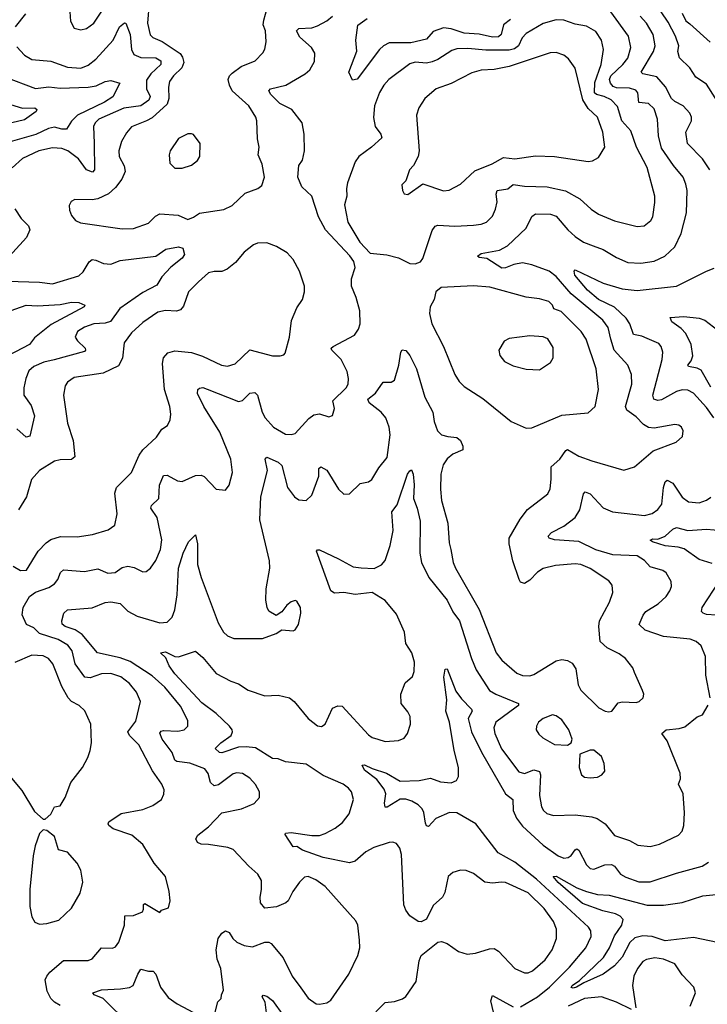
# Model space of a CAD drawing. Extents: x 2143765 to 2212931, y 878955 to 1017455.
# Tile 268 of 309: x 2151780 to 2155439, y 993774 to 999014. Entities that reach past the tile are written whole.
import ezdxf

# ---------------------------------------------------------------- set-up
doc = ezdxf.new("R2010")
doc.units = 0

msp = doc.modelspace()

# ---------------------------------------------------------------- linework, layer by layer
at = {"layer": '0CON20XD'}
for points in [[(2152469.7, 999105), (2152459.4, 998995), (2152475, 998932.5), (2152488, 998918), (2152538.2, 998898.2), (2152633.5, 998833.5), (2152646, 998815), (2152653.4, 998785), (2152643.1, 998756.9), (2152598.8, 998715), (2152577.3, 998685), (2152571.2, 998655), (2152574.1, 998595), (2152565.2, 998564.8), (2152485, 998490.7), (2152455.4, 998475.4), (2152375, 998443.5), (2152347.9, 998412.1), (2152321.5, 998365), (2152308.2, 998315), (2152308.5, 998285), (2152336.2, 998236.2), (2152340.7, 998205), (2152323.2, 998165), (2152290.1, 998119.9), (2152252.3, 998087.7), (2152195, 998060.5), (2152165, 998054.4), (2152073.9, 998056.1), (2152054.1, 998045.9), (2152043.8, 998025), (2152045, 998000), (2152055, 997972.5), (2152077.5, 997945), (2152102.7, 997932.7), (2152325, 997900.5)], [(2151811.2, 999045), (2151755.6, 998975)], [(2152047.5, 999055), (2152050, 999005), (2152069.3, 998969.3), (2152105, 998960), (2152135, 998965.8), (2152174.4, 998995), (2152235.3, 999084.7)], [(2152325, 997900.5), (2152385, 997903.3), (2152465, 997930.6), (2152502.4, 997967.6), (2152525, 997980.3), (2152623.8, 997973.8), (2152675, 997951.1), (2152705, 997962.3), (2152736.6, 997983.4), (2152866.4, 998003.6), (2152911.2, 998025), (2152979.1, 998090.9), (2153047.5, 998115), (2153068.8, 998131.2), (2153082, 998175), (2153070.8, 998245), (2153048.1, 998295), (2153054.4, 998335), (2153045, 998380), (2153041.4, 998475), (2153035.7, 998495), (2153000, 998555), (2152911.1, 998635), (2152895.5, 998665), (2152890, 998695), (2152896.9, 998715), (2152910.8, 998729.2), (2152958.8, 998765), (2153032, 998795), (2153073.2, 998836.8), (2153083.8, 998856.2), (2153092.1, 998895), (2153088, 998955), (2153075.4, 998985.4), (2153079, 999011), (2153096.2, 999075)], [(2154926.1, 997313.9), (2154910.4, 997375), (2154883.1, 997415), (2154714.3, 997554.3), (2154635, 997646.8), (2154597.8, 997675), (2154505, 997709.1), (2154455, 997720), (2154409.5, 997710.5), (2154365, 997692.7), (2154345, 997692.3), (2154265, 997742.7), (2154225, 997748.8), (2154216.7, 997755), (2154235, 997768.6), (2154333, 997787), (2154375, 997809.6), (2154475.3, 997904.7), (2154505, 997966.2), (2154525, 997980), (2154605, 997979.1), (2154635, 997968.9), (2154696.4, 997895), (2154735, 997859.6), (2154779.8, 997829.8), (2154830.4, 997810.4), (2154885, 997791.1), (2154955, 997747.9), (2155015, 997721.1), (2155085, 997718.2), (2155155, 997728), (2155211.9, 997755), (2155266.4, 997805), (2155300, 997875), (2155327.5, 997985), (2155330.7, 998105), (2155325, 998138.8), (2155310, 998175), (2155258, 998238), (2155195, 998330.8), (2155178.2, 998395), (2155173.2, 998485), (2155155, 998540), (2155125, 998568), (2155075, 998572.2), (2155069.6, 998625), (2155059, 998639), (2155025, 998648.9), (2154955, 998650.8), (2154938, 998658), (2154922.7, 998675), (2154918.8, 998695), (2154925.2, 998715), (2154988.8, 998775), (2155015, 998808.1), (2155031.1, 998865), (2155019.6, 998925), (2154925.9, 999055)], [(2155538.5, 998505), (2155435, 998671.1), (2155377, 998707), (2155345, 998757.1), (2155290.6, 998810.6), (2155280.9, 998845), (2155287.5, 998875), (2155269.6, 998925), (2155230.8, 999000.8), (2155193.6, 999055)], [(2155305, 999047.8), (2155325, 999008), (2155345, 998990.8), (2155453.5, 998893.5)], [(2151765, 998869.2), (2151805.3, 998825.3), (2151845, 998801.1), (2151945, 998793.6), (2152035, 998761.2), (2152105, 998755.4), (2152145, 998770.9), (2152185, 998803.1), (2152277.5, 998905), (2152311.8, 998975), (2152336.8, 998996.8), (2152345.5, 998995), (2152368.6, 998935), (2152375.3, 998855), (2152387.7, 998827.7), (2152425, 998811.9), (2152505, 998811.2), (2152531.8, 998795), (2152530.7, 998775), (2152477.9, 998725), (2152455, 998692.5), (2152455.3, 998645), (2152474.7, 998605), (2152468, 998585), (2152425, 998554.8), (2152335, 998543), (2152201.2, 998485), (2152181.8, 998465), (2152173.3, 998445), (2152176.4, 998356.4), (2152177.3, 998215), (2152167.8, 998202.2), (2152135, 998214.6), (2152092.5, 998272.5), (2152036.7, 998315), (2152005, 998328), (2151955, 998332.5), (2151882, 998315), (2151794.2, 998275), (2151739.2, 998225)], [(2151995, 993768.9), (2151964.6, 993785), (2151946, 993806), (2151926.8, 993845), (2151915.9, 993904.1), (2151923.9, 993925), (2151940.9, 993945), (2152012.8, 994007.2), (2152145, 994008.2), (2152165, 994015.6), (2152215, 994075.7), (2152273.2, 994073.2), (2152289.6, 994080.4), (2152306.7, 994105), (2152338.1, 994195), (2152338.8, 994245), (2152385, 994247.1), (2152433.2, 994266.8), (2152439.5, 994280.5), (2152438.8, 994305), (2152445, 994310), (2152525, 994263.3), (2152533.9, 994276.1), (2152571.7, 994288.3), (2152581.2, 994325), (2152575.8, 994375), (2152556, 994455), (2152496, 994525), (2152435.7, 994625), (2152375.8, 994675), (2152277.8, 994707.8), (2152254, 994725), (2152251.2, 994735), (2152254.4, 994745.6), (2152320.4, 994789.6), (2152435, 994811.5), (2152488.3, 994831.7), (2152533.8, 994865), (2152547.3, 994892.7), (2152548, 994915), (2152537.1, 994945), (2152487.4, 995017.4), (2152414.4, 995155), (2152395.2, 995175.2), (2152363.5, 995205), (2152355.5, 995225), (2152398.3, 995281.7), (2152422.2, 995385), (2152402.2, 995435), (2152365, 995480.6), (2152317.3, 995517.3), (2152265, 995534.6), (2152215, 995532.5), (2152155, 995510.8), (2152125.9, 995515.9), (2152075.7, 995585.7), (2152059.4, 995655), (2152036.6, 995685), (2151985, 995716.3), (2151885, 995747.2), (2151855, 995778.2), (2151816, 995796), (2151793.8, 995846.2), (2151797.9, 995885), (2151831.8, 995945), (2151865, 995967.3), (2151935, 995992.8), (2151965, 996011.5), (2151983.1, 996035), (2151997.3, 996072.7), (2152013.3, 996086.7), (2152125, 996077.3), (2152195, 996091.1), (2152249.1, 996069.1), (2152287.3, 996072.7), (2152325, 996098.7), (2152355, 996105.9), (2152388.9, 996098.9), (2152435, 996075.7), (2152452.9, 996077.1), (2152475.5, 996094.5), (2152505, 996136), (2152529.1, 996195), (2152535.5, 996245.5), (2152511.5, 996365), (2152476.9, 996415), (2152481.9, 996428.1), (2152520, 996465), (2152523.2, 996536.8), (2152545, 996587.5), (2152565, 996590), (2152619.8, 996559.8), (2152645, 996556.7), (2152715, 996588.9), (2152745, 996590.6), (2152762.1, 996582.1), (2152825, 996516.2), (2152875, 996510), (2152895, 996536.7), (2152913.1, 996605), (2152903.3, 996675), (2152845, 996818.9), (2152760.4, 996955), (2152725.6, 997025), (2152728, 997045), (2152737, 997053), (2152755, 997055.6), (2152777.4, 997047.4), (2152945, 996981.2), (2152965, 996986.7), (2153005, 997026.7), (2153030.3, 997030.3), (2153045.5, 997015), (2153070, 996925), (2153085.6, 996895), (2153130, 996845), (2153195, 996808.1), (2153225, 996805.7), (2153245, 996812.5), (2153318.8, 996891.2), (2153345, 996910.6), (2153375.6, 996915.6), (2153425, 996901.2), (2153445, 996907.5), (2153455.7, 996944.3), (2153446.5, 996985), (2153516.9, 997055), (2153526.9, 997075), (2153530, 997105), (2153522, 997142), (2153490, 997205), (2153440, 997255), (2153438.1, 997265), (2153447.5, 997275), (2153561.2, 997335), (2153582.7, 997367.3), (2153592, 997395), (2153588.9, 997465), (2153570.4, 997535), (2153545.4, 997595), (2153544.6, 997635), (2153565.7, 997695), (2153557.1, 997727.1), (2153536.7, 997756.7), (2153407.5, 997895), (2153369.4, 997965), (2153334.5, 998074.5), (2153281.2, 998125), (2153259.2, 998175), (2153265, 998237.5), (2153284.4, 998265.6), (2153295.6, 998315), (2153294.4, 998405), (2153283.1, 998465), (2153228.1, 998535), (2153165, 998568.2), (2153115.6, 998615), (2153105.8, 998635), (2153115, 998645.5), (2153195.7, 998665), (2153299.2, 998725), (2153323.8, 998746.2), (2153348.9, 998791.1), (2153349.5, 998835), (2153332.2, 998865), (2153270.1, 998920.1), (2153252.2, 998955), (2153265, 998967.1), (2153335, 998970.4), (2153365, 998980), (2153415, 999007.1), (2153445, 999032.9)], [(2153885, 997713.8), (2153912.5, 997725), (2153925, 997742.5), (2153975, 997891.2), (2153990.8, 997915), (2154005, 997920.5), (2154095, 997915.4), (2154195, 997920.7), (2154235, 997925.4), (2154264, 997936), (2154295, 997968.6), (2154311.8, 998005), (2154320, 998045), (2154315.4, 998085), (2154320, 998105), (2154376.4, 998113.6), (2154405, 998137.1), (2154465, 998128), (2154586.2, 998123.8), (2154683.6, 998103.6), (2154760.6, 998060.6), (2154820.8, 998005), (2154859.1, 997979.1), (2154945, 997943.8), (2155065, 997913.1), (2155103, 997917), (2155137.5, 997945), (2155148.1, 997965), (2155160.2, 998040.2), (2155159.6, 998075), (2155117.7, 998227.7), (2155061.5, 998335), (2155032.1, 998422.1), (2154984, 998475), (2154961.4, 998551.4), (2154926.3, 998586.3), (2154890.5, 998605), (2154849.1, 998615), (2154839.1, 998625), (2154840.8, 998679.2), (2154873.7, 998775), (2154885.4, 998855), (2154876.2, 998905), (2154845, 998951.1), (2154795, 998979.2), (2154735, 998990), (2154675, 999011.1), (2154635, 999013.1), (2154565, 998993.9), (2154475, 998940), (2154452.8, 998917.2), (2154433.1, 998875), (2154411.9, 998858.1), (2154385, 998851), (2154260.9, 998850.9), (2154165, 998860.7), (2154105, 998858.2), (2154079.6, 998850.4), (2154005, 998802), (2153975, 998789.1), (2153945, 998782.5), (2153885, 998787.1), (2153855, 998778.5), (2153744.4, 998695), (2153716.7, 998665), (2153695, 998626), (2153667.7, 998555), (2153663, 998493), (2153671.8, 998445), (2153701.4, 998405), (2153706.9, 998385), (2153652.5, 998335), (2153585, 998285.8), (2153565, 998258), (2153524.5, 998145), (2153518.8, 998115), (2153520.4, 998075), (2153507.6, 998027.6), (2153525.5, 997935.5), (2153589.7, 997829.7), (2153645, 997771.2), (2153733, 997763), (2153795, 997745.8), (2153855, 997716), (2153885, 997713.8)], [(2154390.9, 999015), (2154353.9, 998986.1), (2154341.8, 998935), (2154327.7, 998922.3), (2154295, 998920.3), (2154225, 998935.8), (2154145, 998941.6), (2154075, 998965.2), (2154035, 998969.5), (2153980.1, 998949.9), (2153945, 998910), (2153861.1, 998891.1), (2153745, 998890.9), (2153715, 998875.3), (2153694.1, 998855), (2153575, 998697.5), (2153551.2, 998691.2), (2153530.8, 998735), (2153573.2, 998846.8), (2153568.1, 998905), (2153579.5, 998985), (2153629.5, 999020.5)], [(2155451.8, 998215), (2155413.4, 998273.4), (2155333.2, 998355), (2155324.6, 998415), (2155354.5, 998475), (2155354.5, 998495), (2155345, 998516), (2155309.4, 998555), (2155265, 998578.2), (2155247.5, 998595), (2155215.6, 998655.6), (2155169.1, 998709.1), (2155096, 998725), (2155085.8, 998735), (2155152.9, 998845), (2155161.3, 998875), (2155150.6, 998935), (2155114.2, 998995), (2155081.9, 999031.9)], [(2153845, 998083.3), (2153925, 998140), (2154035, 998103.1), (2154065, 998105.7), (2154125, 998137.5), (2154201.5, 998208.5), (2154293.5, 998246.5), (2154355, 998279.6), (2154415, 998273.8), (2154525, 998288.5), (2154625, 998286.4), (2154805, 998259.4), (2154827.4, 998262.6), (2154860, 998280), (2154893.1, 998335), (2154882.1, 998415), (2154854.6, 998494.6), (2154805, 998541.1), (2154776.4, 998586.4), (2154735.3, 998755.3), (2154699.2, 998805), (2154675, 998824.3), (2154635, 998838.5), (2154603.1, 998836.9), (2154385, 998765.3), (2154305, 998748.4), (2154235, 998744.6), (2154185, 998730.4), (2154076, 998674), (2153996, 998645), (2153935.5, 998594.5), (2153904.4, 998545), (2153891.1, 998505), (2153905.6, 998315), (2153899.4, 998285), (2153875, 998238), (2153854.3, 998215), (2153834.1, 998155.9), (2153812.5, 998135), (2153816.2, 998105), (2153825, 998087.5), (2153845, 998083.3)], [(2151695, 998711.5), (2151865, 998647.2), (2151935, 998656.5), (2151995, 998648.4), (2152145, 998654.1), (2152187.8, 998662.2), (2152235, 998684.3), (2152265, 998690), (2152313.3, 998675), (2152275, 998603.4), (2152231.8, 998575), (2152086.9, 998505), (2152055, 998473.3), (2152029.2, 998430.7), (2152005, 998430.3), (2151965, 998441.4), (2151933.8, 998433.8), (2151866.5, 998403.5), (2151615, 998332.5)], [(2151685, 998577.3), (2151795, 998542.7), (2151860, 998545), (2151872, 998535), (2151867.5, 998525), (2151805, 998480), (2151495, 998408.1)], [(2152605, 998223.3), (2152645, 998224), (2152695, 998238.8), (2152726.7, 998265), (2152738.8, 998285), (2152740, 998355), (2152705, 998402.5), (2152695, 998406.7), (2152674.2, 998405.8), (2152625, 998381.2), (2152581.2, 998315), (2152576.2, 998295), (2152579.3, 998249.3), (2152605, 998223.3)], [(2151755, 998006.7), (2151788.6, 997955), (2151826.7, 997916.7), (2151833.5, 997895), (2151815.6, 997855), (2151688, 997715)], [(2151715, 997622.5), (2151885, 997617.7), (2151955, 997607.5), (2152095, 997650.4), (2152118.5, 997671.5), (2152150.5, 997725), (2152165, 997736.7), (2152185, 997734.4), (2152226.2, 997716.2), (2152265, 997712.7), (2152315, 997732.3), (2152505, 997754.6), (2152558.3, 997791.7), (2152625, 997805.6), (2152648.6, 997798.6), (2152657.1, 997765), (2152644.2, 997745), (2152585, 997697.3), (2152536.2, 997645), (2152509.6, 997600.4), (2152435, 997562.7), (2152313.7, 997476.3), (2152262.6, 997407.4), (2152235, 997398.8), (2152175, 997395.3), (2152125, 997378), (2152086.9, 997355), (2152075.6, 997325), (2152087.3, 997305), (2152128.2, 997265), (2152130.6, 997255), (2152125, 997248.6), (2151964.2, 997204.2), (2151908.3, 997191.7), (2151855, 997168.8), (2151829.5, 997145), (2151812.1, 997105), (2151801.8, 997055), (2151801.5, 997015), (2151840.3, 996960.3), (2151858.2, 996905), (2151833.2, 996796.8), (2151815, 996792.2), (2151765, 996836.5)], [(2151745, 996106), (2151785, 996082.5), (2151815.5, 996084.5), (2151878.6, 996185), (2151920.2, 996229.8), (2151945, 996247.8), (2151996.3, 996263.7), (2152085, 996262.2), (2152167.5, 996275), (2152250.3, 996299.7), (2152285.6, 996324.4), (2152299.4, 996385), (2152286.9, 996495), (2152295.9, 996524.1), (2152374.3, 996605), (2152415, 996696), (2152434.4, 996725), (2152508.1, 996791.9), (2152536.2, 996835), (2152566.2, 996855), (2152580.8, 996885), (2152584.3, 996915), (2152579.4, 996955), (2152551.2, 997045), (2152539.2, 997185), (2152545.5, 997215), (2152568.4, 997241.6), (2152605, 997251.1), (2152695, 997243.5), (2152753.3, 997223.3), (2152854.1, 997175.9), (2152885, 997170), (2152926.9, 997183.1), (2153005, 997256.7), (2153125, 997225.8), (2153165.9, 997224.1), (2153185, 997230), (2153191.7, 997238.3), (2153215.7, 997325), (2153226.8, 997413.2), (2153255, 997480), (2153284.2, 997525), (2153296, 997565), (2153295.8, 997595), (2153268.6, 997675), (2153235, 997736.7), (2153202.3, 997772.3), (2153147, 997807), (2153095, 997826), (2153045.9, 997824.1), (2153023.3, 997815), (2152973.8, 997776.2), (2152927.6, 997722.4), (2152883.4, 997686.6), (2152855, 997674.5), (2152815, 997674.4), (2152785, 997666.7), (2152731.2, 997618.8), (2152678.6, 997565), (2152650.7, 997489.3), (2152635, 997469.2), (2152615, 997462.2), (2152555, 997466.5), (2152515, 997457.5), (2152435, 997402.9), (2152375, 997346.9), (2152336.7, 997295), (2152326.8, 997213.2), (2152305, 997171.9), (2152225, 997132.5), (2152069.7, 997110.3), (2152034, 997085), (2152021.4, 997065), (2152012.9, 997015), (2152035, 996867.5), (2152065.4, 996775), (2152073.2, 996686.8), (2152055, 996673.3), (2151995, 996672.2), (2151965, 996664.4), (2151886, 996615), (2151843, 996567), (2151815.6, 996474.4), (2151774.3, 996405)], [(2155473.9, 996895), (2155435, 996950.4), (2155365, 997026.1), (2155335, 997041.5), (2155305, 997043.2), (2155275, 997034.6), (2155195, 996991.4), (2155175, 996987.7), (2155154.4, 996995), (2155149.2, 997015), (2155199.1, 997205), (2155201.5, 997245), (2155193.1, 997275), (2155180.2, 997290.2), (2155117.9, 997317.9), (2155090.3, 997330.3), (2155045, 997338.1), (2155025.9, 997395.9), (2155007.2, 997425), (2154945, 997484.3), (2154860, 997525), (2154801.3, 997575), (2154734.3, 997655), (2154730, 997675), (2154735, 997682.5), (2154885, 997612.3), (2154985, 997581.6), (2155065, 997572), (2155274.6, 997595.4), (2155435, 997676), (2155475, 997690.8)], [(2154475, 996839.2), (2154505, 996842), (2154665, 996910), (2154805, 996920.8), (2154842.5, 996955), (2154858.9, 997045), (2154847.1, 997155), (2154794.2, 997314.2), (2154768.2, 997355), (2154661.1, 997461.1), (2154621.4, 997475), (2154614.4, 997495), (2154595, 997514.4), (2154545, 997529.1), (2154475, 997537.3), (2154280.6, 997590.6), (2154195, 997598.2), (2154022.3, 997587.7), (2153993.8, 997565), (2153985.8, 997525), (2153963.3, 997485), (2153960.5, 997450.5), (2153972.5, 997395), (2154034.4, 997275), (2154095.6, 997125), (2154117.6, 997087.6), (2154145, 997062.5), (2154245, 996997.5), (2154395, 996875.8), (2154475, 996839.2)], [(2151705, 997456), (2151815, 997493.9), (2151875, 997490.4), (2151995, 997498.2), (2152055, 997511.1), (2152095, 997508.6), (2152126.7, 997495), (2152123.3, 997485), (2151948.1, 997391.9), (2151859.3, 997320.7), (2151832, 997285), (2151679.2, 997205)], [(2155457.9, 997057.9), (2155405, 997148.5), (2155385, 997159.2), (2155337.7, 997167.7), (2155334.2, 997175), (2155352.1, 997197.9), (2155361.8, 997225), (2155352, 997285), (2155323.4, 997343.4), (2155299.6, 997369.6), (2155250.6, 997405), (2155240.7, 997429.3), (2155314.5, 997434.5), (2155395, 997425.6), (2155425, 997415.6), (2155495, 997361.1)], [(2154545, 997151.2), (2154605, 997190), (2154618, 997215), (2154619.1, 997269.1), (2154590.8, 997315), (2154565, 997326.5), (2154495, 997331.4), (2154385, 997317.5), (2154357.7, 997302.3), (2154330, 997255), (2154335, 997227.5), (2154358.8, 997195), (2154405, 997171.4), (2154475, 997154), (2154545, 997151.2)], [(2152818.8, 993725), (2152835, 993787.5), (2152852.5, 993805), (2152853.3, 993825), (2152865, 993850), (2152850, 993965), (2152830.4, 994015), (2152825.3, 994065), (2152836.2, 994125), (2152855, 994152.9), (2152875, 994165.8), (2152895, 994156), (2152914.6, 994124.6), (2152935, 994105.8), (2152975, 994088.1), (2153019.1, 994080.9), (2153085, 994104.4), (2153105, 994104.3), (2153117.4, 994097.4), (2153181.8, 994021.8), (2153230.6, 993925), (2153275, 993862.5), (2153315, 993807.5), (2153357.4, 993777.4), (2153375, 993774.4), (2153415, 993782.9), (2153435, 993795.8), (2153532, 993935), (2153578.8, 994035), (2153590, 994075), (2153588.8, 994115), (2153578.8, 994195), (2153568.8, 994218.8), (2153405, 994400.6), (2153355, 994436.7), (2153315, 994454.4), (2153295, 994450.6), (2153268.1, 994425), (2153232.9, 994375), (2153208.5, 994325), (2153195.9, 994314.1), (2153146.2, 994293.8), (2153085, 994285.7), (2153061.9, 994315), (2153058.6, 994345), (2153066, 994385), (2153066.1, 994433.9), (2153047.8, 994467.8), (2152999.4, 994509.4), (2152915, 994598.6), (2152888.3, 994608.3), (2152785, 994624.6), (2152745, 994626.9), (2152726.2, 994635), (2152718, 994655), (2152728, 994675), (2152785, 994719.4), (2152855, 994792.9), (2152960, 994815), (2153027.6, 994842.4), (2153056.2, 994875), (2153055.8, 994905), (2153035, 994943.8), (2153005, 994977.5), (2152965, 995003.1), (2152935, 995006.7), (2152915, 995001.1), (2152838.4, 994941.6), (2152815, 994936.2), (2152795, 994954.4), (2152783.3, 995003.2), (2152765, 995028.2), (2152685, 995056.9), (2152616.7, 995066.7), (2152605, 995073.3), (2152590.9, 995115), (2152538.7, 995185), (2152525, 995216.7), (2152532.3, 995227.7), (2152545, 995231.5), (2152621.7, 995228.3), (2152655, 995234.5), (2152674.4, 995255), (2152675.5, 995285), (2152635, 995360.4), (2152552.4, 995462.4), (2152485, 995523.1), (2152368.3, 995598.3), (2152315, 995617.2), (2152193.9, 995643.9), (2152112.4, 995742.4), (2152075, 995766.9), (2152021.1, 995785), (2152006.8, 995796.8), (2152004.4, 995815), (2152014.5, 995855.5), (2152035, 995872.7), (2152165.4, 995884.6), (2152235, 995912.2), (2152265, 995916.4), (2152315, 995907.5), (2152355.7, 995865.7), (2152405, 995840.4), (2152525.5, 995804.5), (2152565, 995808.6), (2152590.6, 995835), (2152605, 995873.3), (2152617.2, 995952.8), (2152624.3, 996095), (2152649.1, 996175), (2152678.4, 996235), (2152715, 996273.3), (2152725.4, 996225.4), (2152726, 996115), (2152744.7, 996044.7), (2152836.5, 995805), (2152864.4, 995755), (2152885, 995734.2), (2152918.8, 995721.2), (2153071.7, 995721.7), (2153145, 995746.7), (2153175, 995767.5), (2153235, 995762.5), (2153245, 995767.5), (2153263.8, 995795), (2153275.7, 995855), (2153274, 995885), (2153255, 995920), (2153245, 995923.3), (2153225, 995916.2), (2153201.7, 995898.3), (2153175, 995862.5), (2153145, 995842.5), (2153106.1, 995866.1), (2153095.9, 995885.9), (2153089.2, 995925), (2153090.6, 995985), (2153111.4, 996095), (2153109.4, 996135), (2153057.3, 996352.7), (2153063.9, 996475), (2153098.8, 996615), (2153086, 996675), (2153094.2, 996685.8), (2153155, 996658.9), (2153175, 996640.8), (2153204.4, 996525), (2153242, 996475), (2153265, 996458), (2153305, 996455.8), (2153335, 996484), (2153372.3, 996585), (2153372.5, 996625), (2153382.5, 996635), (2153415, 996615.7), (2153475.7, 996515), (2153505, 996488), (2153535, 996490), (2153591.1, 996545), (2153635.3, 996554.7), (2153653.8, 996566.2), (2153691.1, 996628.9), (2153735.8, 996684.2), (2153750.6, 996805), (2153746.6, 996845), (2153728.7, 996895), (2153703.9, 996925), (2153670.5, 996950.5), (2153638.9, 996975), (2153633.1, 996995), (2153674, 997026), (2153714.4, 997085.6), (2153755.7, 997084.3), (2153774.3, 997095.7), (2153797.8, 997175), (2153808, 997245), (2153815, 997256.7), (2153835, 997252.5), (2153856.6, 997226.6), (2153891.5, 997155), (2153935, 997004.2), (2153978.8, 996925), (2153985.5, 996875), (2154002.2, 996825), (2154023.8, 996805), (2154057.5, 996795), (2154105, 996791.1), (2154125.6, 996775), (2154137.5, 996745), (2154136.9, 996725), (2154085, 996701.2), (2154055, 996676.9), (2154033.8, 996645), (2154020, 996595), (2154018.5, 996515), (2154024.6, 996455), (2154058.2, 996335), (2154065, 996230), (2154073.3, 996195), (2154086.9, 996125), (2154098.8, 996095), (2154224.6, 995875), (2154315, 995644), (2154345, 995605.7), (2154425, 995537.1), (2154455, 995524.3), (2154495, 995522.9), (2154515, 995529.2), (2154635, 995602.9), (2154665, 995610), (2154695, 995604.2), (2154719.7, 995589.7), (2154738.9, 995558.9), (2154751.9, 995475), (2154765, 995446), (2154862, 995352), (2154895, 995334), (2154915, 995331.2), (2154930, 995335), (2154965, 995378.8), (2154985, 995384), (2155059.7, 995380.3), (2155076.2, 995385), (2155098, 995405), (2155100.8, 995425), (2155094.2, 995445), (2155050.5, 995540.5), (2155042.9, 995565), (2155004, 995615), (2154969.3, 995639.3), (2154905, 995670.6), (2154867.9, 995705), (2154860.6, 995785), (2154865.5, 995814.5), (2154918.5, 995915), (2154935.6, 995965), (2154931.9, 996005), (2154915, 996027.1), (2154815, 996092.7), (2154765.7, 996114.3), (2154735, 996118.8), (2154630.6, 996109.4), (2154565, 996092.9), (2154535.5, 996074.5), (2154495, 996031.4), (2154465, 996012.9), (2154445, 996021.4), (2154436.7, 996035), (2154404.6, 996135), (2154384.6, 996225.4), (2154384.7, 996255), (2154443.3, 996355), (2154482.5, 996407.5), (2154589.8, 996490.2), (2154602.6, 996517.4), (2154608.6, 996568.6), (2154608.1, 996635), (2154654.2, 996675.8), (2154685, 996721.1), (2154695, 996726.5), (2154755, 996691.8), (2154825, 996665.5), (2154995, 996617.1), (2155051.2, 996635), (2155150.4, 996719.6), (2155273.3, 996765), (2155305.8, 996795), (2155309.2, 996825), (2155301.2, 996845), (2155286.8, 996856.8), (2155265, 996859.4), (2155155, 996840.5), (2155125, 996844.4), (2155098.9, 996858.9), (2155059.6, 996899.6), (2155009.6, 996935), (2155003.8, 996955), (2155036.2, 997075), (2155035.3, 997125.3), (2155015.6, 997175), (2154942.7, 997255), (2154926.1, 997313.9)], [(2153675.5, 993734.5), (2153725, 993784.2), (2153775, 993788.6), (2153817.2, 993802.8), (2153834.6, 993815.4), (2153890, 993895), (2153906, 994005), (2153915.9, 994034.1), (2154004.2, 994105.8), (2154025, 994108), (2154055, 994098), (2154115, 994055.8), (2154161.7, 994041.7), (2154205, 994045.7), (2154279.8, 994070.2), (2154305, 994071.5), (2154327.3, 994057.3), (2154415, 993964.4), (2154465, 993942.2), (2154485, 993942.5), (2154507.9, 993952.1), (2154575, 994010.6), (2154613.6, 994065), (2154635.3, 994124.7), (2154635.4, 994175), (2154620.4, 994215), (2154571.2, 994285), (2154485, 994368.2), (2154365, 994422.5), (2154344.3, 994424.3), (2154295, 994418.9), (2154255, 994424.4), (2154195, 994470), (2154155, 994485.7), (2154125, 994488.6), (2154084.6, 994475.4), (2154060.6, 994455), (2154041.2, 994368.8), (2154030, 994345), (2153979.5, 994300.5), (2153945, 994226.7), (2153916.1, 994213.9), (2153900, 994215), (2153855, 994246), (2153834.4, 994275), (2153823.9, 994303.9), (2153812, 994572), (2153801.9, 994605), (2153785, 994630.8), (2153765, 994637.5), (2153745, 994635.6), (2153665, 994609.6), (2153621.9, 994585), (2153565, 994535.5), (2153535, 994527.9), (2153395, 994554.8), (2153284.2, 994594.2), (2153255, 994614), (2153235, 994612.5), (2153192.3, 994677.7), (2153195, 994685.8), (2153225, 994688.9), (2153335, 994672.1), (2153375, 994673.4), (2153405, 994682.7), (2153457.8, 994712.2), (2153497.6, 994742.4), (2153532.4, 994787.6), (2153555.6, 994865), (2153545.7, 994905), (2153530, 994925), (2153500.8, 994945), (2153395, 994992.1), (2153305, 995051.4), (2153195, 995064.6), (2153155, 995080.5), (2153125, 995082.1), (2153035, 995139.3), (2152985.3, 995145.3), (2152945, 995142.5), (2152855, 995113.1), (2152842.5, 995115), (2152820.8, 995135), (2152850, 995165), (2152904.4, 995205), (2152912.5, 995225), (2152910, 995235), (2152896.5, 995255), (2152825, 995322.7), (2152749.2, 995379.2), (2152605, 995532.7), (2152575.3, 995575), (2152557.6, 995617.6), (2152530, 995645), (2152555, 995650), (2152605, 995625.8), (2152625, 995622.5), (2152715, 995653.3), (2152755, 995619.4), (2152825.3, 995535.3), (2152904, 995494), (2152945, 995480), (2152995.7, 995445.7), (2153085, 995415.5), (2153155, 995420), (2153215, 995405.7), (2153240, 995385), (2153314.4, 995295), (2153365, 995255.6), (2153385, 995252.2), (2153405.7, 995265), (2153445, 995350), (2153472.7, 995362.7), (2153495, 995360), (2153635, 995208.6), (2153655, 995194.4), (2153685, 995184.4), (2153725, 995173.1), (2153795, 995177.5), (2153825, 995191.2), (2153844, 995215), (2153858.6, 995265), (2153856.7, 995305), (2153845, 995330), (2153810, 995375), (2153807.3, 995425), (2153830.8, 995485), (2153870.7, 995519.3), (2153878.5, 995545), (2153880, 995595), (2153866.7, 995645), (2153834.5, 995695), (2153828.1, 995755), (2153785, 995850), (2153725, 995922.7), (2153655, 995965.3), (2153565, 995954.7), (2153505, 995966.4), (2153455, 995961.4), (2153435.8, 995975), (2153360, 996185), (2153365, 996192.5), (2153375, 996193.3), (2153476.9, 996145), (2153555, 996102), (2153596.8, 996096.8), (2153666.4, 996093.6), (2153705, 996113.1), (2153724.3, 996135.7), (2153751.1, 996215), (2153767.5, 996295), (2153759.2, 996395), (2153788.4, 996431.6), (2153842.5, 996595), (2153855, 996613.8), (2153865, 996617.5), (2153872.9, 996595), (2153878.3, 996538.3), (2153875.4, 996465), (2153895, 996413.8), (2153910.9, 996345), (2153908.5, 996175), (2153918.2, 996125), (2153956.2, 996046.2), (2154054.6, 995925), (2154085, 995862.5), (2154119.4, 995815), (2154183.2, 995615)], [(2155453.3, 995405), (2155430, 995525), (2155429.5, 995625), (2155405, 995682.5), (2155380, 995705), (2155346.9, 995716.9), (2155205, 995731.5), (2155108, 995765), (2155075.7, 995795), (2155096.9, 995845), (2155112, 995865), (2155176.9, 995905), (2155218.9, 995945), (2155238.9, 995975), (2155247.3, 995997.3), (2155247.1, 996025), (2155220.2, 996070.2), (2155202.7, 996082.7), (2155135, 996102.2), (2155105, 996136.5), (2155065, 996160), (2154935, 996165.8), (2154845, 996191.9), (2154755, 996236.7), (2154626.1, 996246.1), (2154596.7, 996255), (2154592, 996265), (2154610, 996285), (2154675, 996318.8), (2154735.6, 996365), (2154759.6, 996405), (2154780, 996490), (2154788.8, 996501.2), (2154815, 996490), (2154885, 996416.7), (2154934.6, 996394.6), (2155105, 996376.2), (2155144.6, 996385.4), (2155175, 996406.9), (2155196, 996435), (2155205, 996523.8), (2155215, 996554), (2155225, 996562.5), (2155255, 996547.1), (2155305, 996473.1), (2155338.9, 996448.9), (2155395, 996442.2), (2155433.6, 996456.4), (2155457.2, 996472.8)], [(2155465, 996119.1), (2155395, 996142.1), (2155315, 996197.6), (2155283.1, 996206.9), (2155215, 996213.1), (2155146.2, 996235), (2155134, 996245), (2155148.9, 996251.1), (2155175, 996250), (2155215, 996265.3), (2155255, 996303.2), (2155275, 996311.1), (2155335, 996294.7), (2155435, 996302.4), (2155515, 996294.7)], [(2155485, 995845.5), (2155435, 995847.8), (2155416.2, 995855), (2155408, 995865), (2155411.1, 995885), (2155502.2, 996025)], [(2151915, 994760), (2151945, 994786.7), (2151964.6, 994825.4), (2151995, 994830), (2152021.1, 994875), (2152052.9, 994955), (2152114.3, 995035), (2152141.7, 995088.3), (2152155.6, 995125), (2152161.9, 995165), (2152158.1, 995265), (2152126.2, 995336.2), (2152097.1, 995365), (2152055, 995386), (2152037.9, 995405), (2152003.8, 995465), (2151956.3, 995586.3), (2151932.9, 995615), (2151905, 995628.2), (2151845, 995631.5), (2151755, 995593.6)], [(2154183.2, 995615), (2154209.6, 995555), (2154280.5, 995445), (2154312.9, 995425), (2154434.5, 995375), (2154433.9, 995365), (2154422, 995355), (2154313.5, 995275), (2154303.6, 995245), (2154308.5, 995215), (2154344.3, 995134.3), (2154435, 995011.4), (2154465, 995002.9), (2154515, 995022), (2154545, 995012.9), (2154550.7, 994995), (2154545.5, 994885), (2154555.5, 994825), (2154566.1, 994806.1), (2154585, 994790), (2154619.3, 994779.3), (2154735, 994782.7), (2154825, 994772.5), (2154853, 994763), (2154894.3, 994735), (2154945, 994673.1), (2155025.4, 994645.4), (2155068, 994622), (2155134.5, 994614.5), (2155185, 994626.5), (2155285, 994674.4), (2155304.6, 994695.4), (2155314.5, 994725.5), (2155317.2, 994792.8), (2155309.5, 994895), (2155284.4, 994945), (2155295.5, 994975), (2155294.5, 995005), (2155225.8, 995175.8), (2155196, 995215), (2155220, 995235), (2155288.6, 995241.4), (2155319.8, 995250.2), (2155385, 995303.8), (2155412.5, 995315), (2155443.6, 995366.4)], [(2154445, 993761.1), (2154535, 993813.6), (2154598.6, 993865), (2154705, 993972.3), (2154792.9, 994075), (2154820, 994135), (2154818.1, 994165), (2154806.9, 994185), (2154529.9, 994439.9), (2154415, 994530.4), (2154325, 994580.8), (2154207.1, 994735), (2154105, 994793.1), (2154066.7, 994795), (2153995, 994762.9), (2153955, 994721.2), (2153945, 994723.8), (2153938.5, 994738.5), (2153930.4, 994795), (2153921.5, 994815), (2153900.5, 994835), (2153865.6, 994855), (2153835, 994865.8), (2153803.5, 994866.5), (2153735, 994824.3), (2153724.1, 994824.1), (2153720.8, 994845), (2153728, 994895), (2153719, 994919), (2153679.8, 994969.8), (2153615, 995020), (2153602.7, 995047.3), (2153615, 995048.1), (2153655, 995028.9), (2153732.5, 995005), (2153805, 994961.8), (2153904.7, 994965.3), (2153965, 994977.7), (2154018.1, 994958.1), (2154075, 994953.2), (2154103.9, 994966.1), (2154115, 994986.7), (2154114.1, 995035), (2154091.4, 995125), (2154067.7, 995275), (2154046.7, 995335), (2154053.2, 995395), (2154036.7, 995515), (2154043, 995557), (2154055, 995560), (2154101.1, 995441.1), (2154130.5, 995400.5), (2154184.2, 995345), (2154186.9, 995335), (2154166.6, 995295), (2154183.9, 995225), (2154236.7, 995116.7), (2154364.5, 994894.5), (2154403.1, 994865), (2154404.7, 994805), (2154422.9, 994765), (2154455, 994722.8), (2154565, 994622), (2154645, 994564.6), (2154675, 994552.1), (2154698.8, 994555), (2154714, 994566), (2154735, 994597.1), (2154745, 994601.4), (2154755, 994594.3), (2154795.8, 994515.8), (2154815, 994496.5), (2154835, 994493.8), (2154893.1, 994516.9), (2154928.1, 994518.1), (2154945, 994510), (2154977.4, 994467.4), (2155005, 994451.5), (2155075, 994425.5), (2155135, 994425.5), (2155275, 994472.5), (2155411.4, 994508.6), (2155445, 994530.8)], [(2154695, 995152.5), (2154713.6, 995166.4), (2154718.8, 995185), (2154702, 995235), (2154665, 995288.8), (2154635, 995310), (2154614.1, 995314.1), (2154565, 995295.8), (2154540, 995275), (2154529.2, 995255), (2154528, 995235), (2154541.7, 995211.7), (2154562.6, 995192.6), (2154625, 995157.5), (2154695, 995152.5)], [(2154815, 994978.8), (2154855, 994983.8), (2154877.5, 994995), (2154893.3, 995015), (2154890, 995055), (2154875, 995092.5), (2154835, 995126.7), (2154815, 995126.7), (2154760, 995105), (2154756.7, 995035), (2154770, 994995), (2154785, 994983.8), (2154815, 994978.8)], [(2151718.3, 994998.3), (2151791.7, 994911.7), (2151859.7, 994799.7), (2151905, 994760), (2151915, 994760)], [(2151885, 994200), (2151925, 994203.8), (2151988.3, 994221.7), (2152055, 994286.2), (2152101.9, 994365), (2152115.6, 994425), (2152105, 994487.5), (2152085, 994526), (2152035, 994583.8), (2151986.1, 994596.1), (2151965, 994666.7), (2151925, 994700), (2151905, 994702.5), (2151886, 994684), (2151862.1, 994617.9), (2151852.2, 994565), (2151834.4, 994385), (2151834.4, 994295), (2151845, 994240), (2151860.7, 994210.7), (2151885, 994200)], [(2155492.7, 994102.7), (2155365, 994129.3), (2155215, 994112.5), (2155145, 994135.8), (2155095, 994139.3), (2155052.5, 994127.5), (2155025.8, 994104.2), (2154985.2, 994025), (2154945, 993979.2), (2154885.2, 993934.8), (2154781.1, 993888.9), (2154742, 993865), (2154725, 993859.5), (2154713.6, 993863.6), (2154719.4, 993875), (2154759.1, 993900.9), (2154885.9, 994024.1), (2154918.1, 994075), (2154945, 994138.2), (2154983.1, 994195), (2154990, 994225), (2154975, 994243.8), (2154950, 994255), (2154882, 994272), (2154775, 994310), (2154645, 994422.8), (2154618.8, 994455), (2154635, 994456.1), (2154743.9, 994393.9), (2154795, 994373.9), (2154855, 994359.1), (2154915.9, 994355.9), (2155118.6, 994301.4), (2155205, 994301.6), (2155305, 994315.9), (2155415, 994351.8), (2155485, 994359.1)], [(2155347.2, 993765), (2155376.1, 993835), (2155367.1, 993865), (2155305, 993932), (2155265, 993990), (2155205, 994014.4), (2155158.5, 994021.5), (2155115, 994013.1), (2155095, 994002.9), (2155066.7, 993965), (2155047.3, 993925), (2155040.4, 993875), (2155058.6, 993755)], [(2152365, 993666.2), (2152224.7, 993804.7), (2152176.2, 993825), (2152170, 993835), (2152215, 993851.1), (2152316.5, 993856.5), (2152365, 993864.4), (2152384.6, 993875.4), (2152407.9, 993935), (2152425, 993960.8), (2152465, 993950), (2152490.6, 993950.6), (2152504.6, 993934.6), (2152528.8, 993865), (2152570.6, 993810.6), (2152617.1, 993777.1), (2152735, 993714.4)], [(2153094.6, 993715), (2153086.4, 993786.4), (2153070, 993815), (2153075, 993822.5), (2153095, 993817.5), (2153125, 993795.5), (2153182.8, 993712.8)], [(2154310, 993695), (2154286.9, 993793.1), (2154295, 993821.2), (2154405, 993761.3)], [(2155035, 993746.5), (2154955, 993785.9), (2154875, 993814.4), (2154785, 993806.1), (2154697.9, 993765)]]:
    msp.add_lwpolyline(points, dxfattribs=at)

doc.saveas('drawing.dxf')
